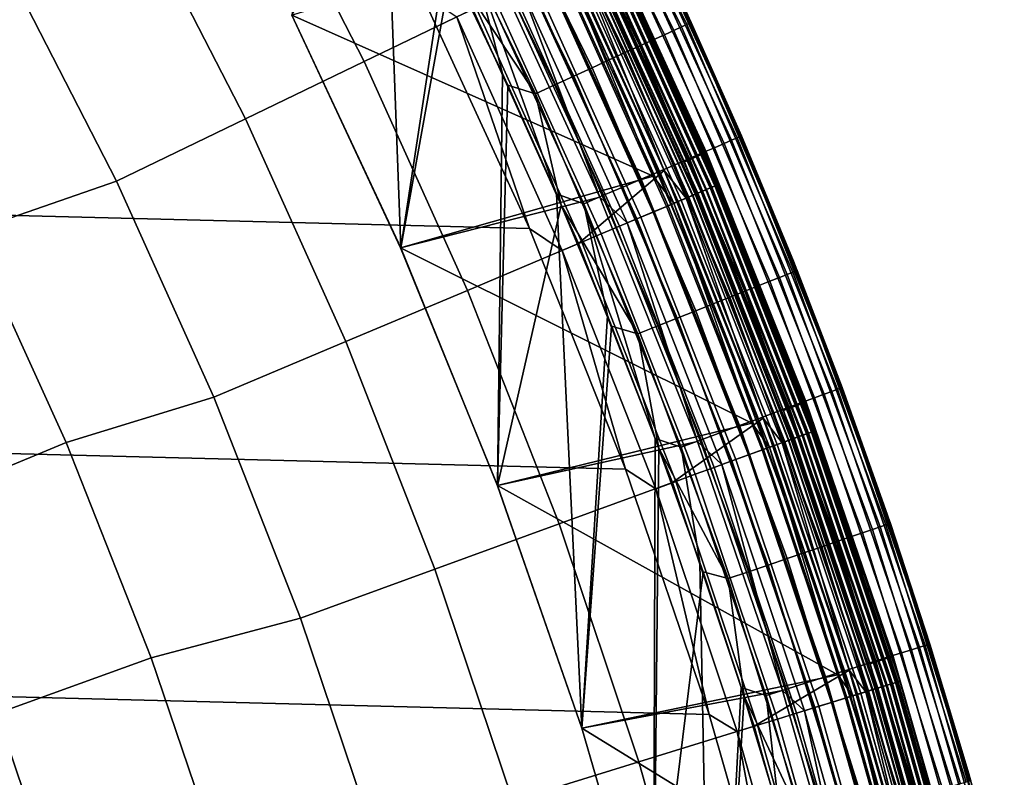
# Model space of a CAD drawing. Header units: metres. Extents: x -248 to 28, y -28 to 28.
# Tile 500 of 507: x 21.71 to 26.81, y 7.61 to 11.53. Entities that reach past the tile are written whole.
import ezdxf

# ---------------------------------------------------------------- set-up
doc = ezdxf.new("R2010")
doc.units = ezdxf.units.M
doc.layers.add('solid_10_061_053_XXX', color=7, linetype='CONTINUOUS')

msp = doc.modelspace()

# ---------------------------------------------------------------- linework, layer by layer
at = {"layer": 'solid_10_061_053_XXX'}
for points in [[(23.1203, 11.556719, 118), (23.684895, 10.350452, 118), (23.605299, 12.477172, 118), (23.278267, 13.077163, 118)], [(-23.170242, 12.860395, -9.8), (23.791882, 11.670311, -9.8), (24.352528, 10.450079, -9.8), (-23.791927, 11.67022, -9.8)], [(22.902819, 12.47221, 135.939667), (23.496037, 11.315095, 135.939667), (24.059614, 11.5865, 134.685471), (23.452168, 12.77137, 134.685471)], [(25.169098, 11.507964, 25.778681), (24.556713, 12.762626, 25.778681), (24.573271, 12.771231, 25.889374), (25.186069, 11.515723, 25.889374)], [(25.186069, 11.515723, 25.889374), (24.573271, 12.771231, 25.889374), (24.57872, 12.774057, 26), (25.191654, 11.51827, 26)], [(24.57872, 12.774057, 26), (25.167295, 11.571396, 117), (25.452518, 10.929746, 117), (25.191654, 11.51827, 26)], [(24.491232, 12.728596, 25.567024), (25.101984, 11.47728, 25.567024), (25.052687, 11.45474, 25.468725), (24.443134, 12.703598, 25.468725)], [(24.529251, 12.748355, 25.670778), (25.140953, 11.495096, 25.670778), (25.101984, 11.47728, 25.567024), (24.491232, 12.728596, 25.567024)], [(24.556713, 12.762626, 25.778681), (25.169098, 11.507964, 25.778681), (25.140953, 11.495096, 25.670778), (24.529251, 12.748355, 25.670778)], [(24.385563, 12.673677, 25.377121), (24.993681, 11.42776, 25.377121), (24.925711, 11.396682, 25.293365), (24.319246, 12.639211, 25.293365)], [(24.443134, 12.703598, 25.468725), (25.052687, 11.45474, 25.468725), (24.993681, 11.42776, 25.377121), (24.385563, 12.673677, 25.377121)], [(24.319246, 12.639211, 25.293365), (24.925711, 11.396682, 25.293365), (24.84963, 11.361896, 25.218515), (24.245018, 12.600632, 25.218515)], [(24.245018, 12.600632, 25.218515), (24.84963, 11.361896, 25.218515), (24.766401, 11.323839, 25.153511), (24.163815, 12.558428, 25.153511)], [(24.076656, 12.513128, 25.099174), (24.677071, 11.282994, 25.099174), (24.582766, 11.239873, 25.056189), (23.984644, 12.465307, 25.056189)], [(24.163815, 12.558428, 25.153511), (24.766401, 11.323839, 25.153511), (24.677071, 11.282994, 25.099174), (24.076656, 12.513128, 25.099174)], [(22.301773, 12.144898, 137.162735), (22.879423, 11.018149, 137.162735), (23.496037, 11.315095, 135.939667), (22.902819, 12.47221, 135.939667)], [(23.684895, 10.350452, 118), (23.91684, 11.869061, 118), (23.605299, 12.477172, 118)], [(23.984644, 12.465307, 25.056189), (24.582766, 11.239873, 25.056189), (24.484671, 11.195021, 25.025095), (23.888939, 12.415565, 25.025095)], [(23.1203, 11.556719, 25), (23.640154, 12.411007, 25), (23.948269, 11.805518, 25), (23.684895, 10.350452, 25)], [(23.888939, 12.415565, 25.025095), (24.484671, 11.195021, 25.025095), (24.384027, 11.149001, 25.006287), (23.790743, 12.364528, 25.006287)], [(23.790743, 12.364528, 25.006287), (24.384027, 11.149001, 25.006287), (23.948269, 11.805518, 25)], [(24.843365, 12.194564, 117.222633), (25.429449, 10.919856, 117.222633), (25.446733, 10.927279, 117.111969), (24.86025, 12.202852, 117.111969)], [(24.86025, 12.202852, 117.111969), (25.446733, 10.927279, 117.111969), (24.865902, 12.205609, 117)], [(25.446733, 10.927279, 117.111969), (25.167295, 11.571396, 117), (24.865902, 12.205609, 117)], [(25.361378, 10.890624, 117.434196), (24.776861, 12.16192, 117.434196), (24.728081, 12.137975, 117.532425), (25.311445, 10.869183, 117.532425)], [(25.400877, 10.907587, 117.330498), (24.815451, 12.180862, 117.330498), (24.776861, 12.16192, 117.434196), (25.361378, 10.890624, 117.434196)], [(25.429449, 10.919856, 117.222633), (24.843365, 12.194564, 117.222633), (24.815451, 12.180862, 117.330498), (25.400877, 10.907587, 117.330498)], [(22.879423, 11.018149, 137.162735), (22.301773, 12.144898, 137.162735), (21.650389, 11.790174, 138.351929), (22.211166, 10.696334, 138.351929)], [(25.268923, 10.843723, 118.80262), (24.687263, 12.109657, 118.80262), (24.577097, 12.055614, 132.863525), (25.156155, 10.795341, 132.863525)], [(25.251715, 10.843531, 117.62394), (24.669725, 12.109329, 117.62394), (24.60253, 12.076344, 117.707596), (25.182934, 10.813993, 117.707596)], [(25.311445, 10.869183, 117.532425), (24.728081, 12.137975, 117.532425), (24.669725, 12.109329, 117.62394), (25.251715, 10.843531, 117.62394)], [(24.77182, 11.92948, 118.759666), (24.687263, 12.109657, 118.80262), (25.268923, 10.843723, 118.80262)], [(25.271334, 10.8448, -8.8), (24.689617, 12.110855, -8.8), (24.689632, 12.110824, 23.9), (25.271345, 10.844772, 23.9)], [(24.771114, 11.92914, -8.910626), (24.689617, 12.110855, -8.8), (25.271334, 10.8448, -8.8)], [(24.772018, 11.929576, 23.978315), (25.271345, 10.844772, 23.9), (24.689632, 12.110824, 23.9)], [(25.182934, 10.813993, 117.707596), (24.60253, 12.076344, 117.707596), (24.527342, 12.039435, 117.782333), (25.10597, 10.780943, 117.782333)], [(24.656404, 11.873899, 133.006744), (25.156155, 10.795341, 132.863525), (24.577097, 12.055614, 132.863525)], [(24.607246, 10.372825, 134.685471), (25.05158, 10.750463, 133.423676), (24.47493, 12.005497, 133.423676), (24.059614, 11.5865, 134.685471)], [(25.021797, 10.744795, 117.847214), (24.445108, 11.999067, 117.847214), (24.356865, 11.95575, 117.901421), (24.931471, 10.706005, 117.901421)], [(25.10597, 10.780943, 117.782333), (24.527342, 12.039435, 117.782333), (24.445108, 11.999067, 117.847214), (25.021797, 10.744795, 117.847214)], [(24.604876, 11.849084, 133.288391), (24.47493, 12.005497, 133.423676), (25.05158, 10.750463, 133.423676)], [(24.542316, 11.818957, 118.503029), (24.994667, 10.722102, 118.5), (23.12047, 11.556388, 118.5), (24.419445, 11.974455, 118.5)], [(24.931471, 10.706005, 117.901421), (24.356865, 11.95575, 117.901421), (24.263723, 11.910028, 117.944267), (24.836132, 10.665062, 117.944267)], [(24.836132, 10.665062, 117.944267), (24.263723, 11.910028, 117.944267), (24.166859, 11.862477, 117.975212), (24.736982, 10.622482, 117.975212)], [(25.266415, 10.650687, 24.200205), (24.704113, 11.896874, 24.200205), (24.664762, 11.877923, 24.265507), (25.226168, 10.633721, 24.265507)], [(25.243439, 10.641002, 118.573914), (24.68165, 11.886056, 118.573914), (24.708996, 11.899225, 118.604492), (25.271408, 10.652792, 118.604492)], [(24.726418, 11.907616, -9.12922), (25.289227, 10.660303, -9.12922), (25.249744, 10.64366, -9.232974), (24.687815, 11.889025, -9.232974)], [(25.298454, 10.664193, 24.129755), (24.735441, 11.911961, 24.129755), (24.704113, 11.896874, 24.200205), (25.266415, 10.650687, 24.200205)], [(25.271408, 10.652792, 118.604492), (24.708996, 11.899225, 118.604492), (24.732113, 11.910357, 118.639099), (25.295052, 10.662758, 118.639099)], [(24.754301, 11.921043, -9.021317), (25.317745, 10.672324, -9.021317), (25.289227, 10.660303, -9.12922), (24.726418, 11.907616, -9.12922)], [(25.295052, 10.662758, 118.639099), (24.732113, 11.910357, 118.639099), (24.750525, 11.919225, 118.677032), (25.313883, 10.670696, 118.677032)], [(25.321737, 10.674007, 24.055367), (24.758205, 11.922923, 24.055367), (24.735441, 11.911961, 24.129755), (25.298454, 10.664193, 24.129755)], [(25.313883, 10.670696, 118.677032), (24.750525, 11.919225, 118.677032), (24.763853, 11.925643, 118.717499), (25.327513, 10.676442, 118.717499)], [(24.771114, 11.92914, -8.910626), (25.33494, 10.679573, -8.910626), (25.317745, 10.672324, -9.021317), (24.754301, 11.921043, -9.021317)], [(25.335865, 10.679963, 23.978315), (24.772018, 11.929576, 23.978315), (24.758205, 11.922923, 24.055367), (25.321737, 10.674007, 24.055367)], [(25.327513, 10.676442, 118.717499), (24.763853, 11.925643, 118.717499), (24.77182, 11.92948, 118.759666), (25.335663, 10.679877, 118.759666)], [(24.771114, 11.92914, -8.910626), (25.271334, 10.8448, -8.8), (25.33494, 10.679573, -8.910626)], [(25.335663, 10.679877, 118.759666), (24.77182, 11.92948, 118.759666), (25.268923, 10.843723, 118.80262)], [(25.335865, 10.679963, 23.978315), (25.271345, 10.844772, 23.9), (24.772018, 11.929576, 23.978315)], [(23.684744, 10.350805, 24.5), (24.717922, 10.612921, 24.5), (24.148483, 11.851605, 24.5), (23.120481, 11.556365, 24.5)], [(23.684895, 10.350452, 118), (24.18627, 9.117604, 118), (24.212717, 11.253191, 118), (23.91684, 11.869061, 118)], [(24.067492, 11.813699, 117.993866), (23.91684, 11.869061, 118), (24.212717, 11.253191, 118)], [(24.736982, 10.622482, 117.975212), (24.166859, 11.862477, 117.975212), (24.067492, 11.813699, 117.993866), (24.635271, 10.578802, 117.993866)], [(24.305922, 11.705114, 24.494968), (24.148483, 11.851605, 24.5), (24.717922, 10.612921, 24.5)], [(25.178404, 10.613587, 24.324541), (24.618061, 11.855433, 24.324541), (24.56481, 11.829789, 24.376299), (25.123941, 10.59063, 24.376299)], [(25.139729, 10.597284, 118.512192), (24.580248, 11.837223, 118.512192), (24.616606, 11.854733, 118.527283), (25.176914, 10.612959, 118.527283)], [(24.638977, 11.865506, -9.331272), (25.199795, 10.622604, -9.331272), (25.140009, 10.597403, -9.422875), (24.580523, 11.837356, -9.422875)], [(25.197498, 10.621636, 133.148941), (24.636732, 11.864425, 133.148941), (24.604876, 11.849084, 133.288391), (25.164919, 10.607903, 133.288391)], [(25.164919, 10.607903, 133.288391), (24.604876, 11.849084, 133.288391), (25.05158, 10.750463, 133.423676)], [(25.176914, 10.612959, 118.527283), (24.616606, 11.854733, 118.527283), (24.65064, 11.871122, 118.547997), (25.211723, 10.627633, 118.547997)], [(25.226168, 10.633721, 24.265507), (24.664762, 11.877923, 24.265507), (24.618061, 11.855433, 24.324541), (25.178404, 10.613587, 24.324541)], [(25.217619, 10.630117, 133.006744), (24.656404, 11.873899, 133.006744), (24.636732, 11.864425, 133.148941), (25.197498, 10.621636, 133.148941)], [(24.687815, 11.889025, -9.232974), (25.249744, 10.64366, -9.232974), (25.199795, 10.622604, -9.331272), (24.638977, 11.865506, -9.331272)], [(25.211723, 10.627633, 118.547997), (24.65064, 11.871122, 118.547997), (24.68165, 11.886056, 118.573914), (25.243439, 10.641002, 118.573914)], [(25.217619, 10.630117, 133.006744), (25.156155, 10.795341, 132.863525), (24.656404, 11.873899, 133.006744)], [(23.684895, 10.350452, 25), (23.948269, 11.805518, 25), (24.240849, 11.192463, 25), (24.18627, 9.117604, 25)], [(24.384027, 11.149001, 25.006287), (24.240849, 11.192463, 25), (23.948269, 11.805518, 25)], [(24.067492, 11.813699, 117.993866), (24.212717, 11.253191, 118), (24.492769, 10.629871, 118)], [(24.635271, 10.578802, 117.993866), (24.067492, 11.813699, 117.993866), (24.492769, 10.629871, 118)], [(24.513186, 11.804928, -9.506631), (25.07114, 10.568372, -9.506631), (24.994055, 10.535877, -9.581482), (24.437815, 11.768631, -9.581482)], [(25.063715, 10.565242, 24.419889), (24.505924, 11.801431, 24.419889), (24.442411, 11.770844, 24.454567), (24.998755, 10.537859, 24.454567)], [(25.123941, 10.59063, 24.376299), (24.56481, 11.829789, 24.376299), (24.505924, 11.801431, 24.419889), (25.063715, 10.565242, 24.419889)], [(24.580523, 11.837356, -9.422875), (25.140009, 10.597403, -9.422875), (25.07114, 10.568372, -9.506631), (24.513186, 11.804928, -9.506631)], [(25.100935, 10.580932, 118.503029), (24.542316, 11.818957, 118.503029), (24.580248, 11.837223, 118.512192), (25.139729, 10.597284, 118.512192)], [(25.100935, 10.580932, 118.503029), (24.994667, 10.722102, 118.5), (24.542316, 11.818957, 118.503029)], [(22.211166, 10.696334, 138.351929), (21.650389, 11.790174, 138.351929), (20.900887, 11.498811, 139.504547), (21.452562, 10.433471, 139.504547)], [(24.437815, 11.768631, -9.581482), (24.994055, 10.535877, -9.581482), (24.909725, 10.500329, -9.646485), (24.355362, 11.728924, -9.646485)], [(24.998755, 10.537859, 24.454567), (24.442411, 11.770844, 24.454567), (24.37536, 11.738555, 24.479738), (24.930178, 10.508951, 24.479738)], [(24.355362, 11.728924, -9.646485), (24.909725, 10.500329, -9.646485), (24.819212, 10.462175, -9.700823), (24.266865, 11.686306, -9.700823)], [(24.930178, 10.508951, 24.479738), (24.37536, 11.738555, 24.479738), (24.305922, 11.705114, 24.494968), (24.859159, 10.479014, 24.494968)], [(24.859159, 10.479014, 24.494968), (24.305922, 11.705114, 24.494968), (24.717922, 10.612921, 24.5)], [(-23.791927, 11.67022, -9.8), (24.352528, 10.450079, -9.8), (24.850639, 9.203009, -9.8), (-24.352566, 10.449987, -9.8)], [(23.976551, 11.546498, -9.793713), (24.352528, 10.450079, -9.8), (23.791882, 11.670311, -9.8)], [(24.173437, 11.641314, -9.743809), (24.72366, 10.421896, -9.743809), (24.624268, 10.379999, -9.774903), (24.076258, 11.594515, -9.774903)], [(24.266865, 11.686306, -9.700823), (24.819212, 10.462175, -9.700823), (24.72366, 10.421896, -9.743809), (24.173437, 11.641314, -9.743809)], [(24.076258, 11.594515, -9.774903), (24.624268, 10.379999, -9.774903), (24.522293, 10.337013, -9.793713), (23.976551, 11.546498, -9.793713)], [(23.1203, 11.556719, 25), (23.684895, 10.350452, 25), (23.684744, 10.350805, 24.5), (23.120481, 11.556365, 24.5)], [(23.12047, 11.556388, 118.5), (23.684736, 10.350823, 118.5), (23.684895, 10.350452, 118), (23.1203, 11.556719, 118)], [(24.994667, 10.722102, 118.5), (23.684736, 10.350823, 118.5), (23.12047, 11.556388, 118.5)], [(23.496037, 11.315095, 135.939667), (24.03084, 10.129848, 135.939667), (24.607246, 10.372825, 134.685471), (24.059614, 11.5865, 134.685471)], [(23.976551, 11.546498, -9.793713), (24.522293, 10.337013, -9.793713), (24.352528, 10.450079, -9.8)], [(25.446733, 10.927279, 117.111969), (25.452518, 10.929746, 117), (25.167295, 11.571396, 117)], [(25.140953, 11.495096, 25.670778), (25.688671, 10.212584, 25.670778), (25.648855, 10.196754, 25.567024), (25.101984, 11.47728, 25.567024)], [(25.169098, 11.507964, 25.778681), (25.717432, 10.224016, 25.778681), (25.688671, 10.212584, 25.670778), (25.140953, 11.495096, 25.670778)], [(25.717432, 10.224016, 25.778681), (25.169098, 11.507964, 25.778681), (25.186069, 11.515723, 25.889374), (25.734772, 10.230908, 25.889374)], [(25.734772, 10.230908, 25.889374), (25.186069, 11.515723, 25.889374), (25.191654, 11.51827, 26), (25.740479, 10.23317, 26)], [(25.191654, 11.51827, 26), (25.721384, 10.281072, 117), (25.973721, 9.625792, 117), (25.740479, 10.23317, 26)], [(25.191654, 11.51827, 26), (25.452518, 10.929746, 117), (25.721384, 10.281072, 117)], [(25.052687, 11.45474, 25.468725), (25.598484, 10.176729, 25.468725), (25.538193, 10.152761, 25.377121), (24.993681, 11.42776, 25.377121)], [(25.101984, 11.47728, 25.567024), (25.648855, 10.196754, 25.567024), (25.598484, 10.176729, 25.468725), (25.052687, 11.45474, 25.468725)], [(24.925711, 11.396682, 25.293365), (25.46874, 10.125149, 25.293365), (25.391005, 10.094244, 25.218515), (24.84963, 11.361896, 25.218515)], [(24.993681, 11.42776, 25.377121), (25.538193, 10.152761, 25.377121), (25.46874, 10.125149, 25.293365), (24.925711, 11.396682, 25.293365)], [(24.84963, 11.361896, 25.218515), (25.391005, 10.094244, 25.218515), (25.305962, 10.060433, 25.153511), (24.766401, 11.323839, 25.153511)], [(22.879423, 11.018149, 137.162735), (23.400192, 9.864008, 137.162735), (24.03084, 10.129848, 135.939667), (23.496037, 11.315095, 135.939667)], [(24.677071, 11.282994, 25.099174), (25.214684, 10.024145, 25.099174), (25.118324, 9.985835, 25.056189), (24.582766, 11.239873, 25.056189)], [(24.766401, 11.323839, 25.153511), (25.305962, 10.060433, 25.153511), (25.214684, 10.024145, 25.099174), (24.677071, 11.282994, 25.099174)], [(24.18627, 9.117604, 118), (24.623314, 7.861216, 118), (24.492769, 10.629871, 118), (24.212717, 11.253191, 118)], [(24.582766, 11.239873, 25.056189), (25.118324, 9.985835, 25.056189), (25.018093, 9.945986, 25.025095), (24.484671, 11.195021, 25.025095)], [(24.18627, 9.117604, 25), (24.240849, 11.192463, 25), (24.517784, 10.572046, 25)], [(24.384027, 11.149001, 25.006287), (24.517784, 10.572046, 25), (24.240849, 11.192463, 25)], [(24.484671, 11.195021, 25.025095), (25.018093, 9.945986, 25.025095), (24.915255, 9.905101, 25.006287), (24.384027, 11.149001, 25.006287)], [(24.384027, 11.149001, 25.006287), (24.915255, 9.905101, 25.006287), (24.517784, 10.572046, 25)], [(23.400192, 9.864008, 137.162735), (22.879423, 11.018149, 137.162735), (22.211166, 10.696334, 138.351929), (22.716724, 9.575903, 138.351929)], [(25.429449, 10.919856, 117.222633), (25.95018, 9.617085, 117.222633), (25.967819, 9.623621, 117.111969), (25.446733, 10.927279, 117.111969)], [(25.446733, 10.927279, 117.111969), (25.967819, 9.623621, 117.111969), (25.452518, 10.929746, 117)], [(25.967819, 9.623621, 117.111969), (25.721384, 10.281072, 117), (25.452518, 10.929746, 117)], [(25.880713, 9.59134, 117.434196), (25.361378, 10.890624, 117.434196), (25.311445, 10.869183, 117.532425), (25.82976, 9.572456, 117.532425)], [(25.921022, 9.606279, 117.330498), (25.400877, 10.907587, 117.330498), (25.361378, 10.890624, 117.434196), (25.880713, 9.59134, 117.434196)], [(25.95018, 9.617085, 117.222633), (25.429449, 10.919856, 117.222633), (25.400877, 10.907587, 117.330498), (25.921022, 9.606279, 117.330498)], [(25.785717, 9.549953, 118.80262), (25.268923, 10.843723, 118.80262), (25.156155, 10.795341, 132.863525), (25.670641, 9.507354, 132.863525)], [(25.768805, 9.549865, 117.62394), (25.251715, 10.843531, 117.62394), (25.182934, 10.813993, 117.707596), (25.698616, 9.523851, 117.707596)], [(25.82976, 9.572456, 117.532425), (25.311445, 10.869183, 117.532425), (25.251715, 10.843531, 117.62394), (25.768805, 9.549865, 117.62394)], [(25.335663, 10.679877, 118.759666), (25.268923, 10.843723, 118.80262), (25.785717, 9.549953, 118.80262)], [(25.788179, 9.550906, -8.8), (25.271334, 10.8448, -8.8), (25.271345, 10.844772, 23.9), (25.788189, 9.550882, 23.9)], [(25.33494, 10.679573, -8.910626), (25.271334, 10.8448, -8.8), (25.788179, 9.550906, -8.8)], [(25.335865, 10.679963, 23.978315), (25.788189, 9.550882, 23.9), (25.271345, 10.844772, 23.9)], [(25.620077, 9.494743, 117.782333), (25.10597, 10.780943, 117.782333), (25.021797, 10.744795, 117.847214), (25.53418, 9.462908, 117.847214)], [(25.698616, 9.523851, 117.707596), (25.182934, 10.813993, 117.707596), (25.10597, 10.780943, 117.782333), (25.620077, 9.494743, 117.782333)], [(25.217619, 10.630117, 133.006744), (25.670641, 9.507354, 132.863525), (25.156155, 10.795341, 132.863525)], [(25.100935, 10.580932, 118.503029), (25.505705, 9.44224, 118.5), (23.684736, 10.350823, 118.5), (24.994667, 10.722102, 118.5)], [(25.0937, 9.13336, 134.685471), (25.563927, 9.46783, 133.423676), (25.05158, 10.750463, 133.423676), (24.607246, 10.372825, 134.685471)], [(25.53418, 9.462908, 117.847214), (25.021797, 10.744795, 117.847214), (24.931471, 10.706005, 117.901421), (25.442003, 9.428745, 117.901421)], [(25.164919, 10.607903, 133.288391), (25.05158, 10.750463, 133.423676), (25.563927, 9.46783, 133.423676)], [(22.716724, 9.575903, 138.351929), (22.211166, 10.696334, 138.351929), (21.452562, 10.433471, 139.504547), (21.94998, 9.341742, 139.504547)], [(25.442003, 9.428745, 117.901421), (24.931471, 10.706005, 117.901421), (24.836132, 10.665062, 117.944267), (25.344713, 9.392687, 117.944267)], [(25.317745, 10.672324, -9.021317), (25.818245, 9.397073, -9.021317), (25.789162, 9.386487, -9.12922), (25.289227, 10.660303, -9.12922)], [(25.795101, 9.388649, 118.639099), (25.295052, 10.662758, 118.639099), (25.313883, 10.670696, 118.677032), (25.814306, 9.395638, 118.677032)], [(25.822317, 9.398555, 24.055367), (25.321737, 10.674007, 24.055367), (25.298454, 10.664193, 24.129755), (25.798573, 9.389913, 24.129755)], [(25.814306, 9.395638, 118.677032), (25.313883, 10.670696, 118.677032), (25.327513, 10.676442, 118.717499), (25.828205, 9.400698, 118.717499)], [(25.33494, 10.679573, -8.910626), (25.835779, 9.403455, -8.910626), (25.818245, 9.397073, -9.021317), (25.317745, 10.672324, -9.021317)], [(25.836723, 9.403798, 23.978315), (25.335865, 10.679963, 23.978315), (25.321737, 10.674007, 24.055367), (25.822317, 9.398555, 24.055367)], [(25.828205, 9.400698, 118.717499), (25.327513, 10.676442, 118.717499), (25.335663, 10.679877, 118.759666), (25.836515, 9.403723, 118.759666)], [(25.33494, 10.679573, -8.910626), (25.788179, 9.550906, -8.8), (25.835779, 9.403455, -8.910626)], [(25.836515, 9.403723, 118.759666), (25.335663, 10.679877, 118.759666), (25.785717, 9.549953, 118.80262)], [(25.836723, 9.403798, 23.978315), (25.788189, 9.550882, 23.9), (25.335865, 10.679963, 23.978315)], [(24.623314, 7.861216, 118), (24.756735, 9.999702, 118), (24.492769, 10.629871, 118)], [(24.635271, 10.578802, 117.993866), (24.492769, 10.629871, 118), (24.756735, 9.999702, 118)], [(25.243532, 9.355186, 117.975212), (24.736982, 10.622482, 117.975212), (24.635271, 10.578802, 117.993866), (25.139738, 9.316717, 117.993866)], [(25.344713, 9.392687, 117.944267), (24.836132, 10.665062, 117.944267), (24.736982, 10.622482, 117.975212), (25.243532, 9.355186, 117.975212)], [(25.199795, 10.622604, -9.331272), (25.697964, 9.353293, -9.331272), (25.636995, 9.331103, -9.422875), (25.140009, 10.597403, -9.422875)], [(25.695621, 9.352441, 133.148941), (25.197498, 10.621636, 133.148941), (25.164919, 10.607903, 133.288391), (25.662397, 9.340348, 133.288391)], [(25.674629, 9.344801, 118.527283), (25.176914, 10.612959, 118.527283), (25.211723, 10.627633, 118.547997), (25.710127, 9.357721, 118.547997)], [(25.724857, 9.363082, 24.265507), (25.226168, 10.633721, 24.265507), (25.178404, 10.613587, 24.324541), (25.676147, 9.345354, 24.324541)], [(25.716139, 9.359909, 133.006744), (25.217619, 10.630117, 133.006744), (25.197498, 10.621636, 133.148941), (25.695621, 9.352441, 133.148941)], [(25.249744, 10.64366, -9.232974), (25.748899, 9.371833, -9.232974), (25.697964, 9.353293, -9.331272), (25.199795, 10.622604, -9.331272)], [(25.710127, 9.357721, 118.547997), (25.211723, 10.627633, 118.547997), (25.243439, 10.641002, 118.573914), (25.74247, 9.369493, 118.573914)], [(25.716139, 9.359909, 133.006744), (25.670641, 9.507354, 132.863525), (25.217619, 10.630117, 133.006744)], [(25.7659, 9.37802, 24.200205), (25.266415, 10.650687, 24.200205), (25.226168, 10.633721, 24.265507), (25.724857, 9.363082, 24.265507)], [(25.74247, 9.369493, 118.573914), (25.243439, 10.641002, 118.573914), (25.271408, 10.652792, 118.604492), (25.77099, 9.379873, 118.604492)], [(25.289227, 10.660303, -9.12922), (25.789162, 9.386487, -9.12922), (25.748899, 9.371833, -9.232974), (25.249744, 10.64366, -9.232974)], [(25.798573, 9.389913, 24.129755), (25.298454, 10.664193, 24.129755), (25.266415, 10.650687, 24.200205), (25.7659, 9.37802, 24.200205)], [(25.77099, 9.379873, 118.604492), (25.271408, 10.652792, 118.604492), (25.295052, 10.662758, 118.639099), (25.795101, 9.388649, 118.639099)], [(24.18619, 9.117818, 24.5), (25.223902, 9.346898, 24.5), (24.717922, 10.612921, 24.5), (23.684744, 10.350805, 24.5)], [(24.18627, 9.117604, 25), (24.517784, 10.572046, 25), (24.778795, 9.944909, 25), (24.623314, 7.861216, 25)], [(24.915255, 9.905101, 25.006287), (24.778795, 9.944909, 25), (24.517784, 10.572046, 25)], [(24.635271, 10.578802, 117.993866), (24.756735, 9.999702, 118), (25.004536, 9.362863, 118)], [(25.139738, 9.316717, 117.993866), (24.635271, 10.578802, 117.993866), (25.004536, 9.362863, 118)], [(24.859159, 10.479014, 24.494968), (24.717922, 10.612921, 24.5), (25.223902, 9.346898, 24.5)], [(25.07114, 10.568372, -9.506631), (25.566765, 9.305541, -9.506631), (25.488155, 9.27693, -9.581482), (24.994055, 10.535877, -9.581482)], [(25.620609, 9.325139, 24.376299), (25.123941, 10.59063, 24.376299), (25.063715, 10.565242, 24.419889), (25.559193, 9.302785, 24.419889)], [(25.140009, 10.597403, -9.422875), (25.636995, 9.331103, -9.422875), (25.566765, 9.305541, -9.506631), (25.07114, 10.568372, -9.506631)], [(25.597149, 9.3166, 118.503029), (25.100935, 10.580932, 118.503029), (25.139729, 10.597284, 118.512192), (25.636709, 9.330999, 118.512192)], [(25.597149, 9.3166, 118.503029), (25.505705, 9.44224, 118.5), (25.100935, 10.580932, 118.503029)], [(25.676147, 9.345354, 24.324541), (25.178404, 10.613587, 24.324541), (25.123941, 10.59063, 24.376299), (25.620609, 9.325139, 24.376299)], [(25.636709, 9.330999, 118.512192), (25.139729, 10.597284, 118.512192), (25.176914, 10.612959, 118.527283), (25.674629, 9.344801, 118.527283)], [(25.662397, 9.340348, 133.288391), (25.164919, 10.607903, 133.288391), (25.563927, 9.46783, 133.423676)], [(24.994055, 10.535877, -9.581482), (25.488155, 9.27693, -9.581482), (25.402159, 9.245629, -9.646485), (24.909725, 10.500329, -9.646485)], [(25.492949, 9.278674, 24.454567), (24.998755, 10.537859, 24.454567), (24.930178, 10.508951, 24.479738), (25.423016, 9.253222, 24.479738)], [(25.559193, 9.302785, 24.419889), (25.063715, 10.565242, 24.419889), (24.998755, 10.537859, 24.454567), (25.492949, 9.278674, 24.454567)], [(24.909725, 10.500329, -9.646485), (25.402159, 9.245629, -9.646485), (25.309856, 9.212034, -9.700823), (24.819212, 10.462175, -9.700823)], [(25.423016, 9.253222, 24.479738), (24.930178, 10.508951, 24.479738), (24.859159, 10.479014, 24.494968), (25.350592, 9.226861, 24.494968)], [(25.350592, 9.226861, 24.494968), (24.859159, 10.479014, 24.494968), (25.223902, 9.346898, 24.5)], [(-24.352566, 10.449987, -9.8), (24.850639, 9.203009, -9.8), (25.284903, 7.932432, -9.8), (-24.850672, 9.202921, -9.8)], [(21.94998, 9.341742, 139.504547), (21.452562, 10.433471, 139.504547), (20.684044, 10.067454, 140.617996), (21.164335, 9.014113, 140.617996)], [(24.522293, 10.337013, -9.793713), (24.850639, 9.203009, -9.8), (24.352528, 10.450079, -9.8)], [(24.72366, 10.421896, -9.743809), (25.212414, 9.176568, -9.743809), (25.111059, 9.139678, -9.774903), (24.624268, 10.379999, -9.774903)], [(24.819212, 10.462175, -9.700823), (25.309856, 9.212034, -9.700823), (25.212414, 9.176568, -9.743809), (24.72366, 10.421896, -9.743809)], [(24.03084, 10.129848, 135.939667), (24.505899, 8.919417, 135.939667), (25.0937, 9.13336, 134.685471), (24.607246, 10.372825, 134.685471)], [(24.624268, 10.379999, -9.774903), (25.111059, 9.139678, -9.774903), (25.007067, 9.101828, -9.793713), (24.522293, 10.337013, -9.793713)], [(23.684736, 10.350823, 118.5), (24.186188, 9.117818, 118.5), (24.18627, 9.117604, 118), (23.684895, 10.350452, 118)], [(25.505705, 9.44224, 118.5), (24.186188, 9.117818, 118.5), (23.684736, 10.350823, 118.5)], [(24.18627, 9.117604, 25), (24.18619, 9.117818, 24.5), (23.684744, 10.350805, 24.5), (23.684895, 10.350452, 25)], [(24.522293, 10.337013, -9.793713), (25.007067, 9.101828, -9.793713), (24.850639, 9.203009, -9.8)], [(25.967819, 9.623621, 117.111969), (25.973721, 9.625792, 117), (25.721384, 10.281072, 117)], [(25.688671, 10.212584, 25.670778), (26.171015, 8.90408, 25.670778), (26.130451, 8.89028, 25.567024), (25.648855, 10.196754, 25.567024)], [(25.717432, 10.224016, 25.778681), (26.200315, 8.914048, 25.778681), (26.171015, 8.90408, 25.670778), (25.688671, 10.212584, 25.670778)], [(26.200315, 8.914048, 25.778681), (25.717432, 10.224016, 25.778681), (25.734772, 10.230908, 25.889374), (26.217981, 8.920057, 25.889374)], [(26.217981, 8.920057, 25.889374), (25.734772, 10.230908, 25.889374), (25.740479, 10.23317, 26), (26.223795, 8.922027, 26)], [(25.740479, 10.23317, 26), (26.209366, 8.964326, 117), (26.428169, 8.297099, 117), (26.223795, 8.922027, 26)], [(25.740479, 10.23317, 26), (25.973721, 9.625792, 117), (26.209366, 8.964326, 117)], [(25.598484, 10.176729, 25.468725), (26.079134, 8.87282, 25.468725), (26.017712, 8.851922, 25.377121), (25.538193, 10.152761, 25.377121)], [(25.648855, 10.196754, 25.567024), (26.130451, 8.89028, 25.567024), (26.079134, 8.87282, 25.468725), (25.598484, 10.176729, 25.468725)], [(23.400192, 9.864008, 137.162735), (23.862783, 8.685343, 137.162735), (24.505899, 8.919417, 135.939667), (24.03084, 10.129848, 135.939667)], [(25.46874, 10.125149, 25.293365), (25.946955, 8.827848, 25.293365), (25.867758, 8.800902, 25.218515), (25.391005, 10.094244, 25.218515)], [(25.538193, 10.152761, 25.377121), (26.017712, 8.851922, 25.377121), (25.946955, 8.827848, 25.293365), (25.46874, 10.125149, 25.293365)], [(25.305962, 10.060433, 25.153511), (25.781118, 8.771424, 25.153511), (25.688128, 8.739785, 25.099174), (25.214684, 10.024145, 25.099174)], [(25.391005, 10.094244, 25.218515), (25.867758, 8.800902, 25.218515), (25.781118, 8.771424, 25.153511), (25.305962, 10.060433, 25.153511)], [(25.214684, 10.024145, 25.099174), (25.688128, 8.739785, 25.099174), (25.589958, 8.706384, 25.056189), (25.118324, 9.985835, 25.056189)], [(24.623314, 7.861216, 118), (24.995497, 6.582659, 118), (25.004536, 9.362863, 118), (24.756735, 9.999702, 118)], [(25.118324, 9.985835, 25.056189), (25.589958, 8.706384, 25.056189), (25.487846, 8.67164, 25.025095), (25.018093, 9.945986, 25.025095)], [(24.623314, 7.861216, 25), (24.778795, 9.944909, 25), (25.023809, 9.311227, 25), (24.995497, 6.582659, 25)], [(24.915255, 9.905101, 25.006287), (25.023809, 9.311227, 25), (24.778795, 9.944909, 25)], [(25.018093, 9.945986, 25.025095), (25.487846, 8.67164, 25.025095), (25.383078, 8.635993, 25.006287), (24.915255, 9.905101, 25.006287)], [(24.915255, 9.905101, 25.006287), (25.383078, 8.635993, 25.006287), (25.023809, 9.311227, 25)], [(23.862783, 8.685343, 137.162735), (23.400192, 9.864008, 137.162735), (22.716724, 9.575903, 138.351929), (23.165806, 8.431664, 138.351929)], [(26.374552, 8.280283, 117.330498), (25.921022, 9.606279, 117.330498), (25.880713, 9.59134, 117.434196), (26.333536, 8.267406, 117.434196)], [(26.404219, 8.289597, 117.222633), (25.95018, 9.617085, 117.222633), (25.921022, 9.606279, 117.330498), (26.374552, 8.280283, 117.330498)], [(25.95018, 9.617085, 117.222633), (26.404219, 8.289597, 117.222633), (26.422165, 8.295231, 117.111969), (25.967819, 9.623621, 117.111969)], [(25.967819, 9.623621, 117.111969), (26.422165, 8.295231, 117.111969), (25.973721, 9.625792, 117)], [(26.422165, 8.295231, 117.111969), (26.209366, 8.964326, 117), (25.973721, 9.625792, 117)], [(23.165806, 8.431664, 138.351929), (22.716724, 9.575903, 138.351929), (21.94998, 9.341742, 139.504547), (22.39188, 8.226386, 139.504547)], [(26.236319, 8.231668, 118.80262), (25.785717, 9.549953, 118.80262), (25.670641, 9.507354, 132.863525), (26.11923, 8.194959, 132.863525)], [(26.219669, 8.231656, 117.62394), (25.768805, 9.549865, 117.62394), (25.698616, 9.523851, 117.707596), (26.148252, 8.209232, 117.707596)], [(26.281691, 8.251128, 117.532425), (25.82976, 9.572456, 117.532425), (25.768805, 9.549865, 117.62394), (26.219669, 8.231656, 117.62394)], [(25.836515, 9.403723, 118.759666), (25.785717, 9.549953, 118.80262), (26.236319, 8.231668, 118.80262)], [(26.238827, 8.232495, -8.8), (25.788179, 9.550906, -8.8), (25.788189, 9.550882, 23.9), (26.238832, 8.232475, 23.9)], [(25.835779, 9.403455, -8.910626), (25.788179, 9.550906, -8.8), (26.238827, 8.232495, -8.8)], [(25.836723, 9.403798, 23.978315), (26.238832, 8.232475, 23.9), (25.788189, 9.550882, 23.9)], [(26.333536, 8.267406, 117.434196), (25.880713, 9.59134, 117.434196), (25.82976, 9.572456, 117.532425), (26.281691, 8.251128, 117.532425)], [(26.148252, 8.209232, 117.707596), (25.698616, 9.523851, 117.707596), (25.620077, 9.494743, 117.782333), (26.06834, 8.184142, 117.782333)], [(25.716139, 9.359909, 133.006744), (26.11923, 8.194959, 132.863525), (25.670641, 9.507354, 132.863525)], [(25.517767, 7.871189, 134.685471), (26.010653, 8.160891, 133.423676), (25.563927, 9.46783, 133.423676), (25.0937, 9.13336, 134.685471)], [(25.980938, 8.156701, 117.847214), (25.53418, 9.462908, 117.847214), (25.442003, 9.428745, 117.901421), (25.88715, 8.127254, 117.901421)], [(26.06834, 8.184142, 117.782333), (25.620077, 9.494743, 117.782333), (25.53418, 9.462908, 117.847214), (25.980938, 8.156701, 117.847214)], [(25.662397, 9.340348, 133.288391), (25.563927, 9.46783, 133.423676), (26.010653, 8.160891, 133.423676)], [(25.597149, 9.3166, 118.503029), (25.951273, 8.13808, 118.5), (24.186188, 9.117818, 118.5), (25.505705, 9.44224, 118.5)], [(25.88715, 8.127254, 117.901421), (25.442003, 9.428745, 117.901421), (25.344713, 9.392687, 117.944267), (25.788157, 8.096172, 117.944267)], [(25.818245, 9.397073, -9.021317), (26.254555, 8.098458, -9.021317), (26.224981, 8.089335, -9.12922), (25.789162, 9.386487, -9.12922)], [(26.231022, 8.091199, 118.639099), (25.795101, 9.388649, 118.639099), (25.814306, 9.395638, 118.677032), (26.250551, 8.097222, 118.677032)], [(26.258696, 8.099735, 24.055367), (25.822317, 9.398555, 24.055367), (25.798573, 9.389913, 24.129755), (26.234552, 8.092287, 24.129755)], [(26.250551, 8.097222, 118.677032), (25.814306, 9.395638, 118.677032), (25.828205, 9.400698, 118.717499), (26.264685, 8.101583, 118.717499)], [(25.835779, 9.403455, -8.910626), (26.272387, 8.103958, -8.910626), (26.254555, 8.098458, -9.021317), (25.818245, 9.397073, -9.021317)], [(26.273348, 8.104255, 23.978315), (25.836723, 9.403798, 23.978315), (25.822317, 9.398555, 24.055367), (26.258696, 8.099735, 24.055367)], [(26.264685, 8.101583, 118.717499), (25.828205, 9.400698, 118.717499), (25.836515, 9.403723, 118.759666), (26.273136, 8.104189, 118.759666)], [(25.835779, 9.403455, -8.910626), (26.238827, 8.232495, -8.8), (26.272387, 8.103958, -8.910626)], [(26.273136, 8.104189, 118.759666), (25.836515, 9.403723, 118.759666), (26.236319, 8.231668, 118.80262)], [(26.273348, 8.104255, 23.978315), (26.238832, 8.232475, 23.9), (25.836723, 9.403798, 23.978315)], [(24.623484, 7.860691, 24.5), (25.665108, 8.056793, 24.5), (25.223902, 9.346898, 24.5), (24.18619, 9.117818, 24.5)], [(24.995497, 6.582659, 118), (25.30131, 5.286795, 118), (25.235916, 8.719999, 118), (25.004536, 9.362863, 118)], [(25.139738, 9.316717, 117.993866), (25.004536, 9.362863, 118), (25.235916, 8.719999, 118)], [(25.685205, 8.063848, 117.975212), (25.243532, 9.355186, 117.975212), (25.139738, 9.316717, 117.993866), (25.579594, 8.030688, 117.993866)], [(25.350592, 9.226861, 24.494968), (25.223902, 9.346898, 24.5), (25.665108, 8.056793, 24.5)], [(25.788157, 8.096172, 117.944267), (25.344713, 9.392687, 117.944267), (25.243532, 9.355186, 117.975212), (25.685205, 8.063848, 117.975212)], [(26.110058, 8.053886, 24.324541), (25.676147, 9.345354, 24.324541), (25.620609, 9.325139, 24.376299), (26.053581, 8.036466, 24.376299)], [(26.069952, 8.041515, 118.512192), (25.636709, 9.330999, 118.512192), (25.674629, 9.344801, 118.527283), (26.108515, 8.05341, 118.527283)], [(25.697964, 9.353293, -9.331272), (26.132242, 8.060729, -9.331272), (26.070244, 8.041605, -9.422875), (25.636995, 9.331103, -9.422875)], [(26.12986, 8.059995, 133.148941), (25.695621, 9.352441, 133.148941), (25.662397, 9.340348, 133.288391), (26.096075, 8.049573, 133.288391)], [(26.108515, 8.05341, 118.527283), (25.674629, 9.344801, 118.527283), (25.710127, 9.357721, 118.547997), (26.144611, 8.064545, 118.547997)], [(26.15959, 8.069165, 24.265507), (25.724857, 9.363082, 24.265507), (25.676147, 9.345354, 24.324541), (26.110058, 8.053886, 24.324541)], [(26.150724, 8.06643, 133.006744), (25.716139, 9.359909, 133.006744), (25.695621, 9.352441, 133.148941), (26.12986, 8.059995, 133.148941)], [(25.748899, 9.371833, -9.232974), (26.184038, 8.076706, -9.232974), (26.132242, 8.060729, -9.331272), (25.697964, 9.353293, -9.331272)], [(26.144611, 8.064545, 118.547997), (25.710127, 9.357721, 118.547997), (25.74247, 9.369493, 118.573914), (26.1775, 8.07469, 118.573914)], [(26.150724, 8.06643, 133.006744), (26.11923, 8.194959, 132.863525), (25.716139, 9.359909, 133.006744)], [(26.201326, 8.082039, 24.200205), (25.7659, 9.37802, 24.200205), (25.724857, 9.363082, 24.265507), (26.15959, 8.069165, 24.265507)], [(26.1775, 8.07469, 118.573914), (25.74247, 9.369493, 118.573914), (25.77099, 9.379873, 118.604492), (26.206503, 8.083636, 118.604492)], [(25.789162, 9.386487, -9.12922), (26.224981, 8.089335, -9.12922), (26.184038, 8.076706, -9.232974), (25.748899, 9.371833, -9.232974)], [(26.234552, 8.092287, 24.129755), (25.798573, 9.389913, 24.129755), (25.7659, 9.37802, 24.200205), (26.201326, 8.082039, 24.200205)], [(26.206503, 8.083636, 118.604492), (25.77099, 9.379873, 118.604492), (25.795101, 9.388649, 118.639099), (26.231022, 8.091199, 118.639099)], [(22.39188, 8.226386, 139.504547), (21.94998, 9.341742, 139.504547), (21.164335, 9.014113, 140.617996), (21.591024, 7.937943, 140.617996)], [(24.995497, 6.582659, 25), (25.023809, 9.311227, 25), (25.252592, 8.67159, 25)], [(25.383078, 8.635993, 25.006287), (25.252592, 8.67159, 25), (25.023809, 9.311227, 25)], [(25.579594, 8.030688, 117.993866), (25.139738, 9.316717, 117.993866), (25.235916, 8.719999, 118), (25.450794, 8.071371, 118)], [(25.566765, 9.305541, -9.506631), (25.998827, 8.019576, -9.506631), (25.918888, 7.994918, -9.581482), (25.488155, 9.27693, -9.581482)], [(25.991125, 8.0172, 24.419889), (25.559193, 9.302785, 24.419889), (25.492949, 9.278674, 24.454567), (25.923763, 7.996422, 24.454567)], [(26.053581, 8.036466, 24.376299), (25.620609, 9.325139, 24.376299), (25.559193, 9.302785, 24.419889), (25.991125, 8.0172, 24.419889)], [(25.636995, 9.331103, -9.422875), (26.070244, 8.041605, -9.422875), (25.998827, 8.019576, -9.506631), (25.566765, 9.305541, -9.506631)], [(26.029724, 8.029106, 118.503029), (25.597149, 9.3166, 118.503029), (25.636709, 9.330999, 118.512192), (26.069952, 8.041515, 118.512192)], [(26.029724, 8.029106, 118.503029), (25.951273, 8.13808, 118.5), (25.597149, 9.3166, 118.503029)], [(26.096075, 8.049573, 133.288391), (25.662397, 9.340348, 133.288391), (26.010653, 8.160891, 133.423676)], [(25.402159, 9.245629, -9.646485), (25.831438, 7.967943, -9.646485), (25.737577, 7.938991, -9.700823), (25.309856, 9.212034, -9.700823)], [(25.852648, 7.974486, 24.479738), (25.423016, 9.253222, 24.479738), (25.350592, 9.226861, 24.494968), (25.779001, 7.951768, 24.494968)], [(25.488155, 9.27693, -9.581482), (25.918888, 7.994918, -9.581482), (25.831438, 7.967943, -9.646485), (25.402159, 9.245629, -9.646485)], [(25.923763, 7.996422, 24.454567), (25.492949, 9.278674, 24.454567), (25.423016, 9.253222, 24.479738), (25.852648, 7.974486, 24.479738)], [(-24.850672, 9.202921, -9.8), (25.284903, 7.932432, -9.8), (25.654243, 6.641504, -9.8), (-25.284929, 7.93235, -9.8)], [(25.007067, 9.101828, -9.793713), (25.284903, 7.932432, -9.8), (24.850639, 9.203009, -9.8)], [(25.309856, 9.212034, -9.700823), (25.737577, 7.938991, -9.700823), (25.638487, 7.908426, -9.743809), (25.212414, 9.176568, -9.743809)], [(25.779001, 7.951768, 24.494968), (25.350592, 9.226861, 24.494968), (25.665108, 8.056793, 24.5)], [(25.111059, 9.139678, -9.774903), (25.535419, 7.876634, -9.774903), (25.42967, 7.844014, -9.793713), (25.007067, 9.101828, -9.793713)], [(25.212414, 9.176568, -9.743809), (25.638487, 7.908426, -9.743809), (25.535419, 7.876634, -9.774903), (25.111059, 9.139678, -9.774903)], [(24.186188, 9.117818, 118.5), (24.623491, 7.860664, 118.5), (24.623314, 7.861216, 118), (24.18627, 9.117604, 118)], [(25.951273, 8.13808, 118.5), (24.623491, 7.860664, 118.5), (24.186188, 9.117818, 118.5)], [(24.18627, 9.117604, 25), (24.623314, 7.861216, 25), (24.623484, 7.860691, 24.5), (24.18619, 9.117818, 24.5)], [(24.505899, 8.919417, 135.939667), (24.920033, 7.686812, 135.939667), (25.517767, 7.871189, 134.685471), (25.0937, 9.13336, 134.685471)], [(25.007067, 9.101828, -9.793713), (25.42967, 7.844014, -9.793713), (25.284903, 7.932432, -9.8)], [(26.422165, 8.295231, 117.111969), (26.428169, 8.297099, 117), (26.209366, 8.964326, 117)], [(23.862783, 8.685343, 137.162735), (24.266048, 7.485085, 137.162735), (24.920033, 7.686812, 135.939667), (24.505899, 8.919417, 135.939667)], [(26.130451, 8.89028, 25.567024), (26.545547, 7.56118, 25.567024), (26.493416, 7.546331, 25.468725), (26.079134, 8.87282, 25.468725)], [(26.171015, 8.90408, 25.670778), (26.586756, 7.572917, 25.670778), (26.545547, 7.56118, 25.567024), (26.130451, 8.89028, 25.567024)], [(26.200315, 8.914048, 25.778681), (26.616522, 7.581395, 25.778681), (26.586756, 7.572917, 25.670778), (26.171015, 8.90408, 25.670778)], [(26.616522, 7.581395, 25.778681), (26.200315, 8.914048, 25.778681), (26.217981, 8.920057, 25.889374), (26.634468, 7.586505, 25.889374)], [(26.634468, 7.586505, 25.889374), (26.217981, 8.920057, 25.889374), (26.223795, 8.922027, 26), (26.640375, 7.588179, 26)], [(26.223795, 8.922027, 26), (26.62999, 7.624541, 117), (26.814697, 6.947083, 117), (26.640375, 7.588179, 26)], [(26.223795, 8.922027, 26), (26.428169, 8.297099, 117), (26.62999, 7.624541, 117)], [(26.017712, 8.851922, 25.377121), (26.431017, 7.528557, 25.377121), (26.359137, 7.508082, 25.293365), (25.946955, 8.827848, 25.293365)], [(26.079134, 8.87282, 25.468725), (26.493416, 7.546331, 25.468725), (26.431017, 7.528557, 25.377121), (26.017712, 8.851922, 25.377121)], [(25.867758, 8.800902, 25.218515), (26.278683, 7.485165, 25.218515), (26.190666, 7.460093, 25.153511), (25.781118, 8.771424, 25.153511)], [(25.946955, 8.827848, 25.293365), (26.359137, 7.508082, 25.293365), (26.278683, 7.485165, 25.218515), (25.867758, 8.800902, 25.218515)], [(25.688128, 8.739785, 25.099174), (26.096199, 7.433183, 25.099174), (25.996468, 7.404775, 25.056189), (25.589958, 8.706384, 25.056189)], [(25.781118, 8.771424, 25.153511), (26.190666, 7.460093, 25.153511), (26.096199, 7.433183, 25.099174), (25.688128, 8.739785, 25.099174)], [(24.266048, 7.485085, 137.162735), (23.862783, 8.685343, 137.162735), (23.165806, 8.431664, 138.351929), (23.557293, 7.266462, 138.351929)], [(25.30131, 5.286795, 118), (25.450794, 8.071371, 118), (25.235916, 8.719999, 118)], [(25.589958, 8.706384, 25.056189), (25.996468, 7.404775, 25.056189), (25.892735, 7.375226, 25.025095), (25.487846, 8.67164, 25.025095)], [(24.995497, 6.582659, 25), (25.252592, 8.67159, 25), (25.465034, 8.026333, 25), (25.30131, 5.286795, 25)], [(25.383078, 8.635993, 25.006287), (25.465034, 8.026333, 25), (25.252592, 8.67159, 25)], [(25.487846, 8.67164, 25.025095), (25.892735, 7.375226, 25.025095), (25.786301, 7.344907, 25.006287), (25.383078, 8.635993, 25.006287)], [(25.383078, 8.635993, 25.006287), (25.786301, 7.344907, 25.006287), (25.465034, 8.026333, 25)], [(23.557293, 7.266462, 138.351929), (23.165806, 8.431664, 138.351929), (22.39188, 8.226386, 139.504547), (22.777147, 7.090224, 139.504547)], [(26.760296, 6.933006, 117.330498), (26.374552, 8.280283, 117.330498), (26.333536, 8.267406, 117.434196), (26.718681, 6.922225, 117.434196)], [(26.790398, 6.940805, 117.222633), (26.404219, 8.289597, 117.222633), (26.374552, 8.280283, 117.330498), (26.760296, 6.933006, 117.330498)], [(26.404219, 8.289597, 117.222633), (26.790398, 6.940805, 117.222633), (26.808607, 6.945522, 117.111969), (26.422165, 8.295231, 117.111969)], [(26.422165, 8.295231, 117.111969), (26.808607, 6.945522, 117.111969), (26.428169, 8.297099, 117)], [(26.808607, 6.945522, 117.111969), (26.62999, 7.624541, 117), (26.428169, 8.297099, 117)], [(22.777147, 7.090224, 139.504547), (22.39188, 8.226386, 139.504547), (21.591024, 7.937943, 140.617996), (21.963034, 6.84167, 140.617996)], [(26.619572, 6.892256, 118.80262), (26.236319, 8.231668, 118.80262), (26.11923, 8.194959, 132.863525), (26.500774, 6.861525, 132.863525)], [(26.603149, 6.892291, 117.62394), (26.219669, 8.231656, 117.62394), (26.148252, 8.209232, 117.707596), (26.530687, 6.873516, 117.707596)], [(26.666079, 6.908596, 117.532425), (26.281691, 8.251128, 117.532425), (26.219669, 8.231656, 117.62394), (26.603149, 6.892291, 117.62394)], [(26.273136, 8.104189, 118.759666), (26.236319, 8.231668, 118.80262), (26.619572, 6.892256, 118.80262)], [(26.622118, 6.892952, -8.8), (26.238827, 8.232495, -8.8), (26.238832, 8.232475, 23.9), (26.622124, 6.892936, 23.9)], [(26.272387, 8.103958, -8.910626), (26.238827, 8.232495, -8.8), (26.622118, 6.892952, -8.8)], [(26.273348, 8.104255, 23.978315), (26.622124, 6.892936, 23.9), (26.238832, 8.232475, 23.9)], [(26.718681, 6.922225, 117.434196), (26.333536, 8.267406, 117.434196), (26.281691, 8.251128, 117.532425), (26.666079, 6.908596, 117.532425)], [(26.449606, 6.852508, 117.782333), (26.06834, 8.184142, 117.782333), (25.980938, 8.156701, 117.847214), (26.360926, 6.829531, 117.847214)], [(26.530687, 6.873516, 117.707596), (26.148252, 8.209232, 117.707596), (26.06834, 8.184142, 117.782333), (26.449606, 6.852508, 117.782333)], [(26.150724, 8.06643, 133.006744), (26.500774, 6.861525, 132.863525), (26.11923, 8.194959, 132.863525)], [(26.029724, 8.029106, 118.503029), (26.330185, 6.813102, 118.5), (24.623491, 7.860664, 118.5), (25.951273, 8.13808, 118.5)], [(25.878393, 6.589448, 134.685471), (26.39061, 6.833001, 133.423676), (26.010653, 8.160891, 133.423676), (25.517767, 7.871189, 134.685471)], [(26.265766, 6.804875, 117.901421), (25.88715, 8.127254, 117.901421), (25.788157, 8.096172, 117.944267), (26.165325, 6.77885, 117.944267)], [(26.360926, 6.829531, 117.847214), (25.980938, 8.156701, 117.847214), (25.88715, 8.127254, 117.901421), (26.265766, 6.804875, 117.901421)], [(26.096075, 8.049573, 133.288391), (26.010653, 8.160891, 133.423676), (26.39061, 6.833001, 133.423676)], [(25.30131, 5.286795, 118), (25.53981, 3.978022, 118), (25.649004, 7.417444, 118), (25.450794, 8.071371, 118)], [(25.579594, 8.030688, 117.993866), (25.450794, 8.071371, 118), (25.649004, 7.417444, 118)], [(26.165325, 6.77885, 117.944267), (25.788157, 8.096172, 117.944267), (25.685205, 8.063848, 117.975212), (26.060867, 6.751785, 117.975212)], [(26.529285, 6.755186, 24.265507), (26.15959, 8.069165, 24.265507), (26.110058, 8.053886, 24.324541), (26.479055, 6.742396, 24.324541)], [(26.520296, 6.752897, 133.006744), (26.150724, 8.06643, 133.006744), (26.12986, 8.059995, 133.148941), (26.499136, 6.747509, 133.148941)], [(26.184038, 8.076706, -9.232974), (26.554081, 6.7615, -9.232974), (26.501553, 6.748124, -9.331272), (26.132242, 8.060729, -9.331272)], [(26.514095, 6.751318, 118.547997), (26.144611, 8.064545, 118.547997), (26.1775, 8.07469, 118.573914), (26.547449, 6.759811, 118.573914)], [(26.520296, 6.752897, 133.006744), (26.500774, 6.861525, 132.863525), (26.150724, 8.06643, 133.006744)], [(26.571611, 6.765964, 24.200205), (26.201326, 8.082039, 24.200205), (26.15959, 8.069165, 24.265507), (26.529285, 6.755186, 24.265507)], [(26.547449, 6.759811, 118.573914), (26.1775, 8.07469, 118.573914), (26.206503, 8.083636, 118.604492), (26.576862, 6.767301, 118.604492)], [(26.224981, 8.089335, -9.12922), (26.595602, 6.772072, -9.12922), (26.554081, 6.7615, -9.232974), (26.184038, 8.076706, -9.232974)], [(26.605307, 6.774544, 24.129755), (26.234552, 8.092287, 24.129755), (26.201326, 8.082039, 24.200205), (26.571611, 6.765964, 24.200205)], [(26.576862, 6.767301, 118.604492), (26.206503, 8.083636, 118.604492), (26.231022, 8.091199, 118.639099), (26.601728, 6.773632, 118.639099)], [(26.254555, 8.098458, -9.021317), (26.625593, 6.779709, -9.021317), (26.595602, 6.772072, -9.12922), (26.224981, 8.089335, -9.12922)], [(26.601728, 6.773632, 118.639099), (26.231022, 8.091199, 118.639099), (26.250551, 8.097222, 118.677032), (26.621532, 6.778675, 118.677032)], [(26.629793, 6.780778, 24.055367), (26.258696, 8.099735, 24.055367), (26.234552, 8.092287, 24.129755), (26.605307, 6.774544, 24.129755)], [(26.621532, 6.778675, 118.677032), (26.250551, 8.097222, 118.677032), (26.264685, 8.101583, 118.717499), (26.635866, 6.782325, 118.717499)], [(26.272387, 8.103958, -8.910626), (26.643677, 6.784314, -8.910626), (26.625593, 6.779709, -9.021317), (26.254555, 8.098458, -9.021317)], [(26.644651, 6.784562, 23.978315), (26.273348, 8.104255, 23.978315), (26.258696, 8.099735, 24.055367), (26.629793, 6.780778, 24.055367)], [(26.635866, 6.782325, 118.717499), (26.264685, 8.101583, 118.717499), (26.273136, 8.104189, 118.759666), (26.644438, 6.784507, 118.759666)], [(26.272387, 8.103958, -8.910626), (26.622118, 6.892952, -8.8), (26.643677, 6.784314, -8.910626)], [(26.644438, 6.784507, 118.759666), (26.273136, 8.104189, 118.759666), (26.619572, 6.892256, 118.80262)], [(26.644651, 6.784562, 23.978315), (26.622124, 6.892936, 23.9), (26.273348, 8.104255, 23.978315)], [(24.995485, 6.58271, 24.5), (26.040401, 6.7459, 24.5), (25.665108, 8.056793, 24.5), (24.623484, 7.860691, 24.5)], [(25.30131, 5.286795, 25), (25.465034, 8.026333, 25), (25.661005, 7.375817, 25), (25.53981, 3.978022, 25)], [(25.786301, 7.344907, 25.006287), (25.661005, 7.375817, 25), (25.465034, 8.026333, 25)], [(26.060867, 6.751785, 117.975212), (25.685205, 8.063848, 117.975212), (25.579594, 8.030688, 117.993866), (25.953712, 6.72402, 117.993866)], [(25.953712, 6.72402, 117.993866), (25.579594, 8.030688, 117.993866), (25.649004, 7.417444, 118), (25.830399, 6.75873, 118)], [(25.779001, 7.951768, 24.494968), (25.665108, 8.056793, 24.5), (26.040401, 6.7459, 24.5)], [(25.998827, 8.019576, -9.506631), (26.366251, 6.713672, -9.506631), (26.285183, 6.69303, -9.581482), (25.918888, 7.994918, -9.581482)], [(26.35844, 6.711684, 24.419889), (25.991125, 8.0172, 24.419889), (25.923763, 7.996422, 24.454567), (26.290127, 6.694289, 24.454567)], [(26.42178, 6.727811, 24.376299), (26.053581, 8.036466, 24.376299), (25.991125, 8.0172, 24.419889), (26.35844, 6.711684, 24.419889)], [(26.070244, 8.041605, -9.422875), (26.438677, 6.732114, -9.422875), (26.366251, 6.713672, -9.506631), (25.998827, 8.019576, -9.506631)], [(26.397585, 6.721651, 118.503029), (26.029724, 8.029106, 118.503029), (26.069952, 8.041515, 118.512192), (26.438383, 6.732039, 118.512192)], [(26.397585, 6.721651, 118.503029), (26.330185, 6.813102, 118.5), (26.029724, 8.029106, 118.503029)], [(26.479055, 6.742396, 24.324541), (26.110058, 8.053886, 24.324541), (26.053581, 8.036466, 24.376299), (26.42178, 6.727811, 24.376299)], [(26.438383, 6.732039, 118.512192), (26.069952, 8.041515, 118.512192), (26.108515, 8.05341, 118.527283), (26.477488, 6.741997, 118.527283)], [(26.132242, 8.060729, -9.331272), (26.501553, 6.748124, -9.331272), (26.438677, 6.732114, -9.422875), (26.070244, 8.041605, -9.422875)], [(26.499136, 6.747509, 133.148941), (26.12986, 8.059995, 133.148941), (26.096075, 8.049573, 133.288391), (26.464872, 6.738785, 133.288391)], [(26.464872, 6.738785, 133.288391), (26.096075, 8.049573, 133.288391), (26.39061, 6.833001, 133.423676)], [(26.477488, 6.741997, 118.527283), (26.108515, 8.05341, 118.527283), (26.144611, 8.064545, 118.547997), (26.514095, 6.751318, 118.547997)], [(25.831438, 7.967943, -9.646485), (26.196497, 6.670448, -9.646485), (26.101309, 6.64621, -9.700823), (25.737577, 7.938991, -9.700823)], [(26.218006, 6.675925, 24.479738), (25.852648, 7.974486, 24.479738), (25.779001, 7.951768, 24.494968), (26.143318, 6.656907, 24.494968)], [(25.918888, 7.994918, -9.581482), (26.285183, 6.69303, -9.581482), (26.196497, 6.670448, -9.646485), (25.831438, 7.967943, -9.646485)], [(26.290127, 6.694289, 24.454567), (25.923763, 7.996422, 24.454567), (25.852648, 7.974486, 24.479738), (26.218006, 6.675925, 24.479738)], [(-25.284929, 7.93235, -9.8), (25.654243, 6.641504, -9.8), (25.957792, 5.333158, -9.8), (-25.654264, 6.641425, -9.8)], [(21.591024, 7.937943, 140.617996), (20.755531, 7.593157, 141.689758), (21.10976, 6.54417, 141.689758), (21.963034, 6.84167, 140.617996)], [(25.42967, 7.844014, -9.793713), (25.654243, 6.641504, -9.8), (25.284903, 7.932432, -9.8)], [(25.737577, 7.938991, -9.700823), (26.101309, 6.64621, -9.700823), (26.00082, 6.620622, -9.743809), (25.638487, 7.908426, -9.743809)], [(26.143318, 6.656907, 24.494968), (25.779001, 7.951768, 24.494968), (26.040401, 6.7459, 24.5)], [(24.920033, 7.686812, 135.939667), (25.272211, 6.435095, 135.939667), (25.878393, 6.589448, 134.685471), (25.517767, 7.871189, 134.685471)], [(25.535419, 7.876634, -9.774903), (25.896294, 6.594007, -9.774903), (25.789051, 6.566699, -9.793713), (25.42967, 7.844014, -9.793713)], [(25.638487, 7.908426, -9.743809), (26.00082, 6.620622, -9.743809), (25.896294, 6.594007, -9.774903), (25.535419, 7.876634, -9.774903)], [(24.623314, 7.861216, 25), (24.995497, 6.582659, 25), (24.995485, 6.58271, 24.5), (24.623484, 7.860691, 24.5)], [(24.623491, 7.860664, 118.5), (24.995487, 6.582701, 118.5), (24.995497, 6.582659, 118), (24.623314, 7.861216, 118)], [(26.330185, 6.813102, 118.5), (24.995487, 6.582701, 118.5), (24.623491, 7.860664, 118.5)], [(25.42967, 7.844014, -9.793713), (25.789051, 6.566699, -9.793713), (25.654243, 6.641504, -9.8)], [(24.266048, 7.485085, 137.162735), (24.608984, 6.266217, 137.162735), (25.272211, 6.435095, 135.939667), (24.920033, 7.686812, 135.939667)], [(26.808607, 6.945522, 117.111969), (26.814697, 6.947083, 117), (26.62999, 7.624541, 117)]]:
    msp.add_3dface(points, dxfattribs=at)

doc.saveas('drawing.dxf')
